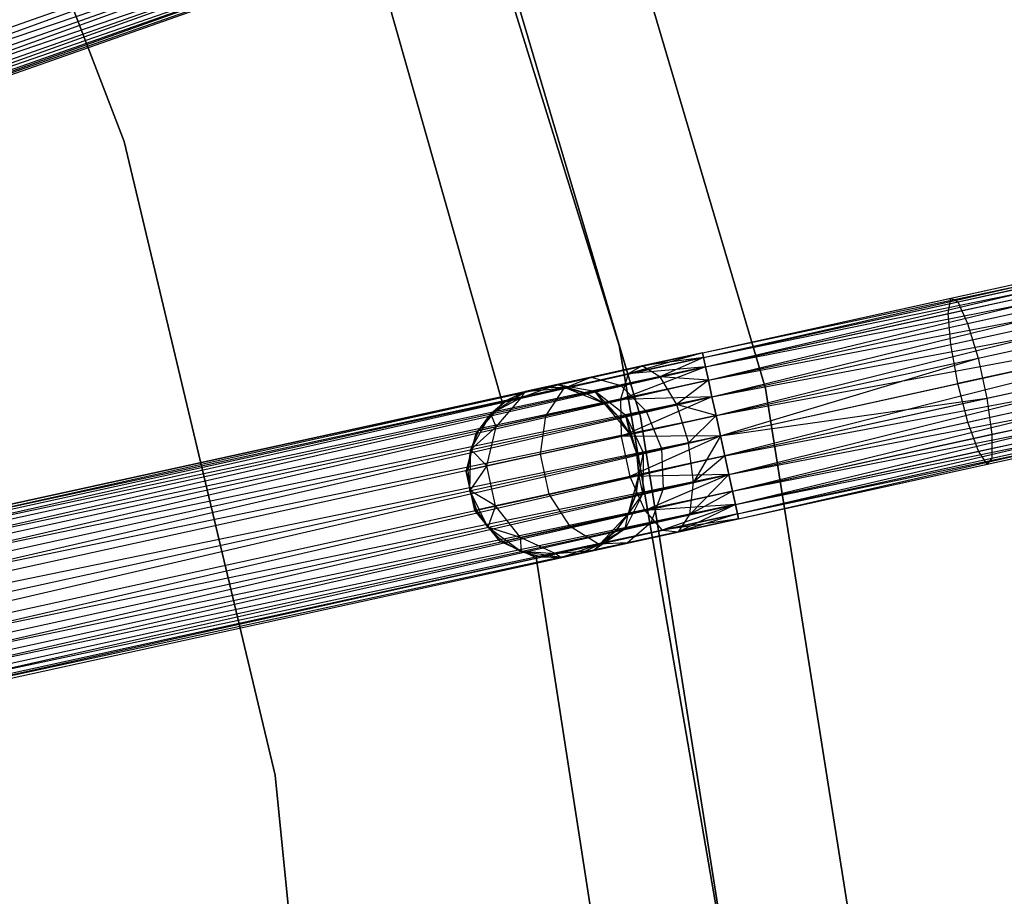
# Model space of a CAD drawing. Extents: x -91 to 92, y -91 to 92.
# Tile 257 of 319: x 53 to 65, y 8 to 19. Entities that reach past the tile are written whole.
import ezdxf

# ---------------------------------------------------------------- set-up
doc = ezdxf.new("R2010")
doc.units = 0
doc.header["$LTSCALE"] = 25.4
doc.layers.get('0').update_dxf_attribs({"linetype": 'CONTINUOUS'})

# ---------------------------------------------------------------- blocks, each defined once
blk = doc.blocks.new('NL2500012258_STL_2')
at = {"color": 0}
for p, q in [((146.902, 16.882, 20), (144.165, 23.987, 20)), ((144.165, 23.987, 22), (146.902, 16.882, 22)), ((144.165, 23.987, 22), (146.902, 16.882, 22)), ((146.902, 16.882, 20), (144.165, 23.987, 20)), ((152.689, 14.497, 19), (150.281, 22.235, 19)), ((150.281, 22.235, 20), (152.689, 14.497, 20)), ((152.689, 14.497, 19), (150.281, 22.235, 19)), ((150.281, 22.235, 20), (152.689, 14.497, 20)), ((154.398, 13.995, 26.5), (152.041, 21.96, 26.5)), ((152.041, 21.96, 17), (154.398, 13.995, 17)), ((154.398, 13.995, 26.5), (152.041, 21.96, 26.5)), ((152.041, 21.96, 17), (154.398, 13.995, 17)), ((150.634, 21.441, 26.5), (152.935, 13.664, 26.5)), ((152.935, 13.664, 17), (150.634, 21.441, 17)), ((152.935, 13.664, 17), (150.634, 21.441, 17)), ((150.634, 21.441, 26.5), (152.935, 13.664, 26.5)), ((133.752, 14.052, 176.615), (151.908, 20.449, 176.615)), ((133.752, 14.052, 176.615), (151.908, 20.449, 176.615)), ((133.818, 13.865, 176.751), (151.908, 20.449, 176.615)), ((133.818, 13.865, 176.751), (151.908, 20.449, 176.615)), ((133.752, 14.052, 178.385), (151.974, 20.262, 178.249)), ((133.752, 14.052, 178.385), (151.974, 20.262, 178.249)), ((133.818, 13.865, 178.249), (151.974, 20.262, 178.249)), ((133.818, 13.865, 178.249), (151.974, 20.262, 178.249)), ((151.974, 20.262, 178.249), (133.871, 13.714, 178.068)), ((151.974, 20.262, 178.249), (133.871, 13.714, 178.068)), ((152.027, 20.112, 176.932), (133.818, 13.865, 176.751)), ((152.027, 20.112, 176.932), (133.818, 13.865, 176.751)), ((133.871, 13.714, 176.932), (152.027, 20.112, 176.932)), ((133.871, 13.714, 176.932), (152.027, 20.112, 176.932)), ((133.909, 13.608, 177.145), (152.027, 20.112, 176.932)), ((133.909, 13.608, 177.145), (152.027, 20.112, 176.932)), ((133.871, 13.714, 178.068), (152.064, 20.006, 177.855)), ((133.871, 13.714, 178.068), (152.064, 20.006, 177.855)), ((133.909, 13.608, 177.855), (152.064, 20.006, 177.855)), ((133.909, 13.608, 177.855), (152.064, 20.006, 177.855)), ((152.084, 19.952, 177.379), (133.909, 13.608, 177.145)), ((152.084, 19.952, 177.379), (133.909, 13.608, 177.145)), ((152.064, 20.006, 177.855), (133.928, 13.554, 177.621)), ((152.064, 20.006, 177.855), (133.928, 13.554, 177.621)), ((133.928, 13.554, 177.379), (152.084, 19.952, 177.379)), ((133.928, 13.554, 177.621), (152.084, 19.952, 177.379)), ((133.928, 13.554, 177.621), (152.084, 19.952, 177.379)), ((133.928, 13.554, 177.379), (152.084, 19.952, 177.379)), ((149.791, 19.214, 22), (151.325, 13.823, 22)), ((151.325, 13.823, 20), (149.791, 19.214, 20)), ((151.325, 13.823, 20), (149.791, 19.214, 20)), ((149.791, 19.214, 22), (151.325, 13.823, 22)), ((148.667, 9.475, 20), (146.902, 16.882, 20)), ((146.902, 16.882, 22), (148.667, 9.475, 22)), ((146.902, 16.882, 22), (148.667, 9.475, 22)), ((146.902, 16.882, 22), (146.902, 16.882, 20)), ((148.667, 9.475, 20), (146.902, 16.882, 20)), ((146.902, 16.882, 22), (146.902, 16.882, 20)), ((153.66, 14.413, 27.379), (161.173, 16.058, 27.621)), ((153.66, 14.413, 27.379), (161.173, 16.058, 27.621)), ((153.66, 14.413, 27.621), (161.173, 16.058, 27.621)), ((153.66, 14.413, 27.621), (161.173, 16.058, 27.621)), ((153.66, 14.413, 27.379), (161.186, 16.002, 27.145)), ((153.66, 14.413, 27.379), (161.186, 16.002, 27.145)), ((153.672, 14.356, 27.855), (161.173, 16.058, 27.621)), ((153.672, 14.356, 27.855), (161.173, 16.058, 27.621)), ((153.672, 14.356, 27.145), (161.186, 16.002, 27.145)), ((153.672, 14.356, 27.145), (161.186, 16.002, 27.145)), ((153.696, 14.247, 26.932), (161.186, 16.002, 27.145)), ((153.696, 14.247, 26.932), (161.186, 16.002, 27.145)), ((153.672, 14.356, 27.855), (161.21, 15.893, 28.068)), ((153.672, 14.356, 27.855), (161.21, 15.893, 28.068)), ((153.696, 14.247, 28.068), (161.21, 15.893, 28.068)), ((153.696, 14.247, 28.068), (161.21, 15.893, 28.068)), ((153.73, 14.091, 28.249), (161.21, 15.893, 28.068)), ((153.73, 14.091, 28.249), (161.21, 15.893, 28.068)), ((153.696, 14.247, 26.932), (161.244, 15.736, 26.751)), ((153.696, 14.247, 26.932), (161.244, 15.736, 26.751)), ((153.73, 14.091, 26.751), (161.244, 15.736, 26.751)), ((153.73, 14.091, 26.751), (161.244, 15.736, 26.751)), ((153.772, 13.897, 26.615), (161.244, 15.736, 26.751)), ((153.772, 13.897, 26.615), (161.244, 15.736, 26.751)), ((156.563, 15.049, 177.156), (159.402, 15.67, 176.49)), ((156.563, 15.049, 177.156), (159.402, 15.67, 176.49)), ((153.73, 14.091, 28.249), (161.286, 15.543, 28.385)), ((153.73, 14.091, 28.249), (161.286, 15.543, 28.385)), ((153.772, 13.897, 28.385), (161.286, 15.543, 28.385)), ((153.772, 13.897, 28.385), (161.286, 15.543, 28.385)), ((153.821, 13.677, 28.471), (161.286, 15.543, 28.385)), ((153.821, 13.677, 28.471), (161.286, 15.543, 28.385)), ((156.645, 15.008, 177.626), (159.552, 15.644, 176.944)), ((156.645, 15.008, 177.626), (159.552, 15.644, 176.944)), ((156.534, 14.869, 176.713), (159.309, 15.476, 176.063)), ((156.534, 14.869, 176.713), (159.309, 15.476, 176.063)), ((153.772, 13.897, 26.615), (161.335, 15.322, 26.529)), ((153.772, 13.897, 26.615), (161.335, 15.322, 26.529)), ((153.821, 13.677, 26.529), (161.335, 15.322, 26.529)), ((153.821, 13.677, 26.529), (161.335, 15.322, 26.529)), ((156.761, 14.755, 178.015), (159.723, 15.403, 177.321)), ((156.761, 14.755, 178.015), (159.723, 15.403, 177.321)), ((153.821, 13.677, 28.471), (161.386, 15.089, 28.5)), ((153.821, 13.677, 28.471), (161.386, 15.089, 28.5)), ((153.872, 13.443, 26.5), (161.386, 15.089, 26.5)), ((153.872, 13.443, 26.5), (161.386, 15.089, 26.5)), ((153.872, 13.443, 28.5), (161.386, 15.089, 28.5)), ((153.872, 13.443, 28.5), (161.386, 15.089, 28.5)), ((161.386, 15.089, 28.5), (153.923, 13.209, 28.471)), ((161.386, 15.089, 28.5), (153.923, 13.209, 28.471)), ((156.565, 14.509, 176.4), (159.294, 15.106, 175.76)), ((156.565, 14.509, 176.4), (159.294, 15.106, 175.76)), ((153.66, 14.413, 177.379), (156.563, 15.049, 177.156)), ((153.66, 14.413, 177.379), (156.563, 15.049, 177.156)), ((153.672, 14.356, 177.855), (156.645, 15.008, 177.626)), ((153.672, 14.356, 177.855), (156.645, 15.008, 177.626)), ((156.534, 14.869, 176.713), (156.563, 15.049, 177.156)), ((156.534, 14.869, 176.713), (156.563, 15.049, 177.156)), ((156.563, 15.049, 177.156), (156.645, 15.008, 177.626)), ((156.563, 15.049, 177.156), (156.645, 15.008, 177.626)), ((156.645, 15.008, 177.626), (156.761, 14.755, 178.015)), ((156.645, 15.008, 177.626), (156.761, 14.755, 178.015)), ((156.884, 14.348, 178.235), (159.878, 15.003, 177.533)), ((156.884, 14.348, 178.235), (159.878, 15.003, 177.533)), ((153.696, 14.247, 176.932), (156.534, 14.869, 176.713)), ((153.696, 14.247, 176.932), (156.534, 14.869, 176.713)), ((153.923, 13.209, 26.529), (161.437, 14.855, 26.529)), ((153.923, 13.209, 26.529), (161.437, 14.855, 26.529)), ((153.971, 12.989, 26.615), (161.437, 14.855, 26.529)), ((153.971, 12.989, 26.615), (161.437, 14.855, 26.529)), ((156.565, 14.509, 176.4), (156.534, 14.869, 176.713)), ((156.565, 14.509, 176.4), (156.534, 14.869, 176.713)), ((153.73, 14.091, 178.249), (156.761, 14.755, 178.015)), ((153.73, 14.091, 178.249), (156.761, 14.755, 178.015)), ((156.761, 14.755, 178.015), (156.884, 14.348, 178.235)), ((156.761, 14.755, 178.015), (156.884, 14.348, 178.235)), ((153.923, 13.209, 28.471), (161.485, 14.635, 28.385)), ((153.923, 13.209, 28.471), (161.485, 14.635, 28.385)), ((153.971, 12.989, 28.385), (161.485, 14.635, 28.385)), ((153.971, 12.989, 28.385), (161.485, 14.635, 28.385)), ((154.014, 12.795, 28.249), (161.485, 14.635, 28.385)), ((154.014, 12.795, 28.249), (161.485, 14.635, 28.385)), ((159.36, 14.645, 175.65), (156.647, 14.051, 176.286)), ((159.36, 14.645, 175.65), (156.647, 14.051, 176.286)), ((153.772, 13.897, 176.615), (156.565, 14.509, 176.4)), ((153.772, 13.897, 176.615), (156.565, 14.509, 176.4)), ((156.647, 14.051, 176.286), (156.565, 14.509, 176.4)), ((156.647, 14.051, 176.286), (156.565, 14.509, 176.4)), ((156.986, 13.88, 178.235), (159.981, 14.536, 177.533)), ((156.986, 13.88, 178.235), (159.981, 14.536, 177.533)), ((153.66, 14.413, 177.379), (134.855, 10.295, 177.621)), ((134.855, 10.295, 177.379), (153.66, 14.413, 177.379)), ((153.66, 14.413, 177.379), (134.855, 10.295, 177.621)), ((134.855, 10.295, 177.379), (153.66, 14.413, 177.379)), ((134.868, 10.238, 177.145), (153.66, 14.413, 177.379)), ((134.868, 10.238, 177.145), (153.66, 14.413, 177.379)), ((154.067, 6.512, 19), (152.689, 14.497, 19)), ((152.689, 14.497, 19), (152.689, 14.497, 20)), ((152.689, 14.497, 20), (154.067, 6.512, 20)), ((152.689, 14.497, 19), (152.689, 14.497, 20)), ((154.067, 6.512, 19), (152.689, 14.497, 19)), ((152.689, 14.497, 20), (154.067, 6.512, 20)), ((153.66, 14.413, 27.621), (152.792, 14.164, 27.675)), ((153.66, 14.413, 27.621), (152.792, 14.164, 27.675)), ((153.66, 14.413, 27.379), (152.957, 14.259, 27.236)), ((153.66, 14.413, 27.621), (152.957, 14.259, 27.236)), ((153.66, 14.413, 27.621), (152.957, 14.259, 27.236)), ((153.66, 14.413, 27.379), (152.957, 14.259, 27.236)), ((153.672, 14.356, 177.855), (153.66, 14.413, 177.379)), ((153.66, 14.413, 177.379), (153.696, 14.247, 176.932)), ((153.66, 14.413, 177.379), (153.696, 14.247, 176.932)), ((153.672, 14.356, 177.855), (153.66, 14.413, 177.379)), ((153.672, 14.356, 27.145), (153.66, 14.413, 27.379)), ((153.66, 14.413, 27.621), (153.672, 14.356, 27.855)), ((153.66, 14.413, 27.621), (153.672, 14.356, 27.855)), ((153.672, 14.356, 27.145), (153.66, 14.413, 27.379)), ((153.971, 12.989, 26.615), (161.528, 14.441, 26.751)), ((153.971, 12.989, 26.615), (161.528, 14.441, 26.751)), ((154.014, 12.795, 26.751), (161.528, 14.441, 26.751)), ((154.014, 12.795, 26.751), (161.528, 14.441, 26.751)), ((154.048, 12.639, 26.932), (161.528, 14.441, 26.751)), ((154.048, 12.639, 26.932), (161.528, 14.441, 26.751)), ((134.855, 10.295, 177.621), (153.672, 14.356, 177.855)), ((134.855, 10.295, 177.621), (153.672, 14.356, 177.855)), ((134.868, 10.238, 177.855), (153.672, 14.356, 177.855)), ((134.868, 10.238, 177.855), (153.672, 14.356, 177.855)), ((153.672, 14.356, 177.855), (134.891, 10.129, 178.068)), ((153.672, 14.356, 177.855), (134.891, 10.129, 178.068)), ((153.672, 14.356, 27.855), (152.792, 14.164, 27.675)), ((153.672, 14.356, 27.855), (152.792, 14.164, 27.675)), ((153.672, 14.356, 27.145), (152.957, 14.259, 27.236)), ((153.672, 14.356, 27.145), (152.957, 14.259, 27.236)), ((153.672, 14.356, 27.145), (153.161, 14.13, 26.823)), ((153.672, 14.356, 27.145), (153.161, 14.13, 26.823)), ((153.73, 14.091, 178.249), (153.672, 14.356, 177.855)), ((153.73, 14.091, 178.249), (153.672, 14.356, 177.855)), ((153.696, 14.247, 26.932), (153.672, 14.356, 27.145)), ((153.672, 14.356, 27.855), (153.696, 14.247, 28.068)), ((153.672, 14.356, 27.855), (153.696, 14.247, 28.068)), ((153.696, 14.247, 26.932), (153.672, 14.356, 27.145)), ((153.821, 13.677, 178.471), (156.884, 14.348, 178.235)), ((153.821, 13.677, 178.471), (156.884, 14.348, 178.235)), ((153.872, 13.443, 178.5), (156.884, 14.348, 178.235)), ((153.872, 13.443, 178.5), (156.884, 14.348, 178.235)), ((154.014, 12.795, 28.249), (161.562, 14.285, 28.068)), ((154.014, 12.795, 28.249), (161.562, 14.285, 28.068)), ((154.048, 12.639, 28.068), (161.562, 14.285, 28.068)), ((154.048, 12.639, 28.068), (161.562, 14.285, 28.068)), ((154.072, 12.53, 27.855), (161.562, 14.285, 28.068)), ((154.072, 12.53, 27.855), (161.562, 14.285, 28.068)), ((156.884, 14.348, 178.235), (156.986, 13.88, 178.235)), ((156.884, 14.348, 178.235), (156.986, 13.88, 178.235)), ((153.696, 14.247, 176.932), (134.868, 10.238, 177.145)), ((153.696, 14.247, 176.932), (134.868, 10.238, 177.145)), ((134.891, 10.129, 176.932), (153.696, 14.247, 176.932)), ((134.891, 10.129, 176.932), (153.696, 14.247, 176.932)), ((134.926, 9.973, 176.751), (153.696, 14.247, 176.932)), ((134.926, 9.973, 176.751), (153.696, 14.247, 176.932)), ((152.792, 14.164, 27.675), (152.045, 14, 27.165)), ((152.792, 14.164, 27.675), (152.045, 14, 27.165)), ((152.957, 14.259, 27.236), (152.361, 14.128, 26.829)), ((152.957, 14.259, 27.236), (152.361, 14.128, 26.829)), ((153.696, 14.247, 28.068), (152.703, 13.866, 28.039)), ((153.696, 14.247, 28.068), (152.703, 13.866, 28.039)), ((152.792, 14.164, 27.675), (152.703, 13.866, 28.039)), ((152.792, 14.164, 27.675), (152.703, 13.866, 28.039)), ((152.957, 14.259, 27.236), (152.792, 14.164, 27.675)), ((152.957, 14.259, 27.236), (152.792, 14.164, 27.675)), ((153.696, 14.247, 28.068), (152.792, 14.164, 27.675)), ((153.696, 14.247, 28.068), (152.792, 14.164, 27.675)), ((153.161, 14.13, 26.823), (152.957, 14.259, 27.236)), ((153.161, 14.13, 26.823), (152.957, 14.259, 27.236)), ((153.696, 14.247, 26.932), (153.161, 14.13, 26.823)), ((153.696, 14.247, 26.932), (153.161, 14.13, 26.823)), ((153.696, 14.247, 176.932), (153.772, 13.897, 176.615)), ((153.696, 14.247, 176.932), (153.772, 13.897, 176.615)), ((153.73, 14.091, 26.751), (153.696, 14.247, 26.932)), ((153.696, 14.247, 28.068), (153.73, 14.091, 28.249)), ((153.696, 14.247, 28.068), (153.73, 14.091, 28.249)), ((153.73, 14.091, 26.751), (153.696, 14.247, 26.932)), ((154.048, 12.639, 26.932), (161.586, 14.175, 27.145)), ((154.048, 12.639, 26.932), (161.586, 14.175, 27.145)), ((154.072, 12.53, 27.145), (161.586, 14.175, 27.145)), ((154.072, 12.53, 27.145), (161.586, 14.175, 27.145)), ((154.084, 12.473, 27.379), (161.586, 14.175, 27.145)), ((154.084, 12.473, 27.379), (161.586, 14.175, 27.145)), ((156.763, 13.601, 176.4), (159.493, 14.198, 175.76)), ((156.763, 13.601, 176.4), (159.493, 14.198, 175.76)), ((134.891, 10.129, 178.068), (153.73, 14.091, 178.249)), ((134.891, 10.129, 178.068), (153.73, 14.091, 178.249)), ((134.926, 9.973, 178.249), (153.73, 14.091, 178.249)), ((134.926, 9.973, 178.249), (153.73, 14.091, 178.249)), ((153.73, 14.091, 178.249), (134.968, 9.779, 178.385)), ((153.73, 14.091, 178.249), (134.968, 9.779, 178.385)), ((151.547, 13.891, 26.401), (151.963, 14.041, 26.219)), ((151.547, 13.891, 26.401), (151.963, 14.041, 26.219)), ((151.963, 14.041, 26.219), (151.588, 13.959, 25.5)), ((151.963, 14.041, 26.219), (151.588, 13.959, 25.5)), ((151.963, 14.041, 26.219), (151.824, 14.011, 25.5)), ((151.963, 14.041, 26.219), (151.824, 14.011, 25.5)), ((152.361, 14.128, 26.829), (151.963, 14.041, 26.219)), ((152.361, 14.128, 26.829), (151.963, 14.041, 26.219)), ((152.297, 13.941, 25.5), (151.963, 14.041, 26.219)), ((151.963, 14.041, 26.219), (152.404, 13.964, 26.048)), ((152.297, 13.941, 25.5), (151.963, 14.041, 26.219)), ((152.065, 14.004, 25.5), (151.963, 14.041, 26.219)), ((152.065, 14.004, 25.5), (151.963, 14.041, 26.219)), ((151.963, 14.041, 26.219), (152.404, 13.964, 26.048)), ((152.045, 14, 27.165), (152.361, 14.128, 26.829)), ((152.045, 14, 27.165), (152.361, 14.128, 26.829)), ((152.361, 14.128, 26.829), (152.707, 14.03, 26.513)), ((152.361, 14.128, 26.829), (152.707, 14.03, 26.513)), ((153.73, 14.091, 28.249), (152.703, 13.866, 28.039)), ((153.73, 14.091, 28.249), (152.703, 13.866, 28.039)), ((153.161, 14.13, 26.823), (152.707, 14.03, 26.513)), ((153.161, 14.13, 26.823), (152.707, 14.03, 26.513)), ((153.161, 14.13, 26.823), (153.356, 13.806, 26.53)), ((153.73, 14.091, 26.751), (153.161, 14.13, 26.823)), ((153.73, 14.091, 26.751), (153.161, 14.13, 26.823)), ((153.161, 14.13, 26.823), (153.356, 13.806, 26.53)), ((153.73, 14.091, 26.751), (153.356, 13.806, 26.53)), ((153.73, 14.091, 26.751), (153.356, 13.806, 26.53)), ((153.821, 13.677, 178.471), (153.73, 14.091, 178.249)), ((153.821, 13.677, 178.471), (153.73, 14.091, 178.249)), ((153.772, 13.897, 26.615), (153.73, 14.091, 26.751)), ((153.73, 14.091, 28.249), (153.772, 13.897, 28.385)), ((153.73, 14.091, 28.249), (153.772, 13.897, 28.385)), ((153.772, 13.897, 26.615), (153.73, 14.091, 26.751)), ((153.872, 13.443, 176.5), (156.647, 14.051, 176.286)), ((153.872, 13.443, 176.5), (156.647, 14.051, 176.286)), ((154.072, 12.53, 27.855), (161.598, 14.119, 27.621)), ((154.072, 12.53, 27.855), (161.598, 14.119, 27.621)), ((154.084, 12.473, 27.621), (161.598, 14.119, 27.621)), ((154.084, 12.473, 27.621), (161.598, 14.119, 27.621)), ((154.084, 12.473, 27.379), (161.598, 14.119, 27.621)), ((154.084, 12.473, 27.379), (161.598, 14.119, 27.621)), ((156.763, 13.601, 176.4), (156.647, 14.051, 176.286)), ((156.763, 13.601, 176.4), (156.647, 14.051, 176.286)), ((157.045, 13.459, 178.015), (160.007, 14.108, 177.321)), ((157.045, 13.459, 178.015), (160.007, 14.108, 177.321)), ((151.187, 13.698, 20), (151.588, 13.959, 20)), ((151.187, 13.698, 20), (151.588, 13.959, 20)), ((151.588, 13.959, 25.5), (151.372, 13.853, 25.5)), ((151.372, 13.853, 25.5), (151.588, 13.959, 20)), ((151.372, 13.853, 25.5), (151.588, 13.959, 20)), ((151.588, 13.959, 25.5), (151.372, 13.853, 25.5)), ((152.045, 14, 27.165), (151.547, 13.891, 26.401)), ((152.045, 14, 27.165), (151.547, 13.891, 26.401)), ((151.547, 13.891, 26.401), (151.588, 13.959, 25.5)), ((151.547, 13.891, 26.401), (151.588, 13.959, 25.5)), ((151.588, 13.959, 20), (151.824, 14.011, 25.5)), ((151.588, 13.959, 20), (151.824, 14.011, 25.5)), ((151.588, 13.959, 20), (152.065, 14.004, 20)), ((151.588, 13.959, 20), (152.065, 14.004, 20)), ((151.588, 13.959, 25.5), (151.588, 13.959, 20)), ((151.588, 13.959, 25.5), (151.588, 13.959, 20)), ((152.065, 14.004, 25.5), (151.824, 14.011, 25.5)), ((151.824, 14.011, 25.5), (152.065, 14.004, 20)), ((151.824, 14.011, 25.5), (152.065, 14.004, 20)), ((152.065, 14.004, 25.5), (151.824, 14.011, 25.5)), ((151.832, 13.675, 27.443), (152.045, 14, 27.165)), ((151.832, 13.675, 27.443), (152.045, 14, 27.165)), ((152.065, 14.004, 20), (152.508, 13.823, 20)), ((152.297, 13.941, 25.5), (152.065, 14.004, 25.5)), ((152.065, 14.004, 20), (152.297, 13.941, 25.5)), ((152.065, 14.004, 20), (152.508, 13.823, 20)), ((152.065, 14.004, 25.5), (152.065, 14.004, 20)), ((152.065, 14.004, 25.5), (152.065, 14.004, 20)), ((152.297, 13.941, 25.5), (152.065, 14.004, 25.5)), ((152.065, 14.004, 20), (152.297, 13.941, 25.5)), ((152.404, 13.964, 26.048), (152.297, 13.941, 25.5)), ((152.404, 13.964, 26.048), (152.297, 13.941, 25.5)), ((152.508, 13.823, 25.5), (152.297, 13.941, 25.5)), ((152.297, 13.941, 25.5), (152.508, 13.823, 20)), ((152.297, 13.941, 25.5), (152.508, 13.823, 20)), ((152.508, 13.823, 25.5), (152.297, 13.941, 25.5)), ((152.707, 14.03, 26.513), (152.404, 13.964, 26.048)), ((152.707, 14.03, 26.513), (152.404, 13.964, 26.048)), ((152.767, 13.677, 25.927), (152.404, 13.964, 26.048)), ((152.684, 13.659, 25.5), (152.404, 13.964, 26.048)), ((152.767, 13.677, 25.927), (152.404, 13.964, 26.048)), ((152.684, 13.659, 25.5), (152.404, 13.964, 26.048)), ((152.508, 13.823, 25.5), (152.404, 13.964, 26.048)), ((152.508, 13.823, 25.5), (152.404, 13.964, 26.048)), ((152.707, 14.03, 26.513), (153.003, 13.728, 26.288)), ((152.707, 14.03, 26.513), (153.003, 13.728, 26.288)), ((155.696, 5.791, 26.5), (154.398, 13.995, 26.5)), ((154.398, 13.995, 17), (155.696, 5.791, 17)), ((154.398, 13.995, 26.5), (154.398, 13.995, 17)), ((155.696, 5.791, 26.5), (154.398, 13.995, 26.5)), ((154.398, 13.995, 17), (155.696, 5.791, 17)), ((154.398, 13.995, 26.5), (154.398, 13.995, 17)), ((153.772, 13.897, 176.615), (134.926, 9.973, 176.751)), ((153.772, 13.897, 176.615), (134.926, 9.973, 176.751)), ((134.968, 9.779, 176.615), (153.772, 13.897, 176.615)), ((134.968, 9.779, 176.615), (153.772, 13.897, 176.615)), ((135.016, 9.559, 176.529), (153.772, 13.897, 176.615)), ((135.016, 9.559, 176.529), (153.772, 13.897, 176.615)), ((151.325, 13.823, 22), (151.017, 13.474, 22)), ((151.017, 13.474, 20), (151.325, 13.823, 20)), ((151.017, 13.474, 20), (151.325, 13.823, 20)), ((151.325, 13.823, 22), (151.017, 13.474, 22)), ((151.547, 13.891, 26.401), (151.187, 13.698, 25.5)), ((151.547, 13.891, 26.401), (151.187, 13.698, 25.5)), ((151.372, 13.853, 25.5), (151.187, 13.698, 25.5)), ((151.187, 13.698, 20), (151.372, 13.853, 25.5)), ((151.372, 13.853, 25.5), (151.187, 13.698, 25.5)), ((151.187, 13.698, 20), (151.372, 13.853, 25.5)), ((151.25, 13.548, 26.552), (151.547, 13.891, 26.401)), ((151.25, 13.548, 26.552), (151.547, 13.891, 26.401)), ((151.325, 13.823, 22), (151.325, 13.823, 20)), ((151.325, 13.823, 22), (151.325, 13.823, 20)), ((151.547, 13.891, 26.401), (151.372, 13.853, 25.5)), ((151.547, 13.891, 26.401), (151.372, 13.853, 25.5)), ((152.703, 13.866, 28.039), (151.832, 13.675, 27.443)), ((152.703, 13.866, 28.039), (151.832, 13.675, 27.443)), ((152.508, 13.823, 20), (152.815, 13.457, 20)), ((152.684, 13.659, 25.5), (152.508, 13.823, 25.5)), ((152.508, 13.823, 20), (152.684, 13.659, 25.5)), ((152.508, 13.823, 20), (152.815, 13.457, 20)), ((152.508, 13.823, 25.5), (152.508, 13.823, 20)), ((152.508, 13.823, 25.5), (152.508, 13.823, 20)), ((152.684, 13.659, 25.5), (152.508, 13.823, 25.5)), ((152.508, 13.823, 20), (152.684, 13.659, 25.5)), ((153.772, 13.897, 28.385), (152.703, 13.866, 28.039)), ((153.772, 13.897, 28.385), (152.703, 13.866, 28.039)), ((152.703, 13.866, 28.039), (152.71, 13.434, 28.245)), ((152.703, 13.866, 28.039), (152.71, 13.434, 28.245)), ((153.772, 13.897, 28.385), (152.71, 13.434, 28.245)), ((153.772, 13.897, 28.385), (152.71, 13.434, 28.245)), ((153.772, 13.897, 26.615), (153.356, 13.806, 26.53)), ((153.772, 13.897, 26.615), (153.356, 13.806, 26.53)), ((153.772, 13.897, 176.615), (153.872, 13.443, 176.5)), ((153.772, 13.897, 176.615), (153.872, 13.443, 176.5)), ((153.821, 13.677, 26.529), (153.772, 13.897, 26.615)), ((153.772, 13.897, 28.385), (153.821, 13.677, 28.471)), ((153.772, 13.897, 28.385), (153.821, 13.677, 28.471)), ((153.821, 13.677, 26.529), (153.772, 13.897, 26.615)), ((153.872, 13.443, 178.5), (156.986, 13.88, 178.235)), ((153.872, 13.443, 178.5), (156.986, 13.88, 178.235)), ((153.923, 13.209, 178.471), (156.986, 13.88, 178.235)), ((153.923, 13.209, 178.471), (156.986, 13.88, 178.235)), ((156.886, 13.261, 176.713), (159.661, 13.868, 176.063)), ((156.886, 13.261, 176.713), (159.661, 13.868, 176.063)), ((156.986, 13.88, 178.235), (157.045, 13.459, 178.015)), ((156.986, 13.88, 178.235), (157.045, 13.459, 178.015)), ((157.045, 13.181, 177.626), (159.952, 13.817, 176.944)), ((157.045, 13.181, 177.626), (159.952, 13.817, 176.944)), ((150.954, 13.28, 20), (151.187, 13.698, 20)), ((150.954, 13.28, 20), (151.187, 13.698, 20)), ((151.187, 13.698, 25.5), (151.045, 13.503, 25.5)), ((151.045, 13.503, 25.5), (151.187, 13.698, 20)), ((151.045, 13.503, 25.5), (151.187, 13.698, 20)), ((151.187, 13.698, 25.5), (151.045, 13.503, 25.5)), ((151.25, 13.548, 26.552), (151.187, 13.698, 25.5)), ((151.25, 13.548, 26.552), (151.187, 13.698, 25.5)), ((151.187, 13.698, 25.5), (151.187, 13.698, 20)), ((151.187, 13.698, 25.5), (151.187, 13.698, 20)), ((153.003, 13.728, 26.288), (152.767, 13.677, 25.927)), ((153.003, 13.728, 26.288), (152.767, 13.677, 25.927)), ((153.356, 13.806, 26.53), (153.003, 13.728, 26.288)), ((153.356, 13.806, 26.53), (153.003, 13.728, 26.288)), ((153.003, 13.728, 26.288), (153.181, 13.292, 26.207)), ((153.003, 13.728, 26.288), (153.181, 13.292, 26.207)), ((153.821, 13.677, 26.529), (153.356, 13.806, 26.53)), ((153.356, 13.806, 26.53), (153.498, 13.361, 26.424)), ((153.356, 13.806, 26.53), (153.498, 13.361, 26.424)), ((153.821, 13.677, 26.529), (153.356, 13.806, 26.53)), ((156.988, 13.109, 177.156), (159.827, 13.731, 176.49)), ((156.988, 13.109, 177.156), (159.827, 13.731, 176.49)), ((134.968, 9.779, 178.385), (153.821, 13.677, 178.471)), ((134.968, 9.779, 178.385), (153.821, 13.677, 178.471)), ((135.016, 9.559, 178.471), (153.821, 13.677, 178.471)), ((135.016, 9.559, 178.471), (153.821, 13.677, 178.471)), ((151.832, 13.675, 27.443), (151.25, 13.548, 26.552)), ((151.832, 13.675, 27.443), (151.25, 13.548, 26.552)), ((151.769, 13.227, 27.601), (151.832, 13.675, 27.443)), ((151.769, 13.227, 27.601), (151.832, 13.675, 27.443)), ((152.684, 13.659, 25.5), (152.767, 13.677, 25.927)), ((152.684, 13.659, 25.5), (152.767, 13.677, 25.927)), ((152.815, 13.457, 25.5), (152.684, 13.659, 25.5)), ((152.684, 13.659, 25.5), (152.815, 13.457, 20)), ((152.684, 13.659, 25.5), (152.815, 13.457, 20)), ((152.815, 13.457, 25.5), (152.684, 13.659, 25.5)), ((153.821, 13.677, 28.471), (152.71, 13.434, 28.245)), ((153.821, 13.677, 28.471), (152.71, 13.434, 28.245)), ((152.815, 13.457, 25.5), (152.767, 13.677, 25.927)), ((152.767, 13.677, 25.927), (152.895, 13.229, 25.5)), ((152.815, 13.457, 25.5), (152.767, 13.677, 25.927)), ((152.767, 13.677, 25.927), (152.895, 13.229, 25.5)), ((152.767, 13.677, 25.927), (152.969, 13.245, 25.883)), ((152.767, 13.677, 25.927), (152.969, 13.245, 25.883)), ((152.935, 13.664, 26.5), (154.202, 5.654, 26.5)), ((154.202, 5.654, 17), (152.935, 13.664, 17)), ((152.935, 13.664, 17), (152.935, 13.664, 26.5)), ((152.935, 13.664, 17), (152.935, 13.664, 26.5)), ((154.202, 5.654, 17), (152.935, 13.664, 17)), ((152.935, 13.664, 26.5), (154.202, 5.654, 26.5)), ((153.821, 13.677, 26.529), (153.498, 13.361, 26.424)), ((153.821, 13.677, 26.529), (153.498, 13.361, 26.424)), ((153.872, 13.443, 178.5), (153.821, 13.677, 178.471)), ((153.872, 13.443, 178.5), (153.821, 13.677, 178.471)), ((153.872, 13.443, 26.5), (153.821, 13.677, 26.529)), ((153.821, 13.677, 28.471), (153.872, 13.443, 28.5)), ((153.821, 13.677, 28.471), (153.872, 13.443, 28.5)), ((153.872, 13.443, 26.5), (153.821, 13.677, 26.529)), ((153.971, 12.989, 176.615), (156.763, 13.601, 176.4)), ((153.971, 12.989, 176.615), (156.763, 13.601, 176.4)), ((156.886, 13.261, 176.713), (156.763, 13.601, 176.4)), ((156.886, 13.261, 176.713), (156.763, 13.601, 176.4)), ((151.017, 13.474, 22), (150.9, 13.024, 22)), ((150.9, 13.024, 20), (151.017, 13.474, 20)), ((150.9, 13.024, 20), (151.017, 13.474, 20)), ((151.017, 13.474, 22), (150.9, 13.024, 22)), ((151.25, 13.548, 26.552), (150.954, 13.28, 25.5)), ((151.25, 13.548, 26.552), (150.954, 13.28, 25.5)), ((151.045, 13.503, 25.5), (150.954, 13.28, 25.5)), ((150.954, 13.28, 20), (151.045, 13.503, 25.5)), ((151.045, 13.503, 25.5), (150.954, 13.28, 25.5)), ((150.954, 13.28, 20), (151.045, 13.503, 25.5)), ((151.017, 13.474, 22), (151.017, 13.474, 20)), ((151.017, 13.474, 22), (151.017, 13.474, 20)), ((151.25, 13.548, 26.552), (151.045, 13.503, 25.5)), ((151.25, 13.548, 26.552), (151.045, 13.503, 25.5)), ((151.139, 13.09, 26.637), (151.25, 13.548, 26.552)), ((151.139, 13.09, 26.637), (151.25, 13.548, 26.552)), ((135.016, 9.559, 176.529), (153.872, 13.443, 176.5)), ((135.016, 9.559, 176.529), (153.872, 13.443, 176.5)), ((135.068, 9.325, 178.5), (153.872, 13.443, 178.5)), ((135.068, 9.325, 178.5), (153.872, 13.443, 178.5)), ((135.068, 9.325, 176.5), (153.872, 13.443, 176.5)), ((135.068, 9.325, 176.5), (153.872, 13.443, 176.5)), ((135.119, 9.091, 176.529), (153.872, 13.443, 176.5)), ((135.119, 9.091, 176.529), (153.872, 13.443, 176.5)), ((152.71, 13.434, 28.245), (151.769, 13.227, 27.601)), ((152.71, 13.434, 28.245), (151.769, 13.227, 27.601)), ((153.872, 13.443, 28.5), (152.71, 13.434, 28.245)), ((153.872, 13.443, 28.5), (152.71, 13.434, 28.245)), ((152.71, 13.434, 28.245), (152.812, 12.966, 28.245)), ((152.71, 13.434, 28.245), (152.812, 12.966, 28.245)), ((153.872, 13.443, 28.5), (152.812, 12.966, 28.245)), ((153.872, 13.443, 28.5), (152.812, 12.966, 28.245)), ((152.815, 13.457, 20), (152.895, 13.229, 20)), ((152.895, 13.229, 25.5), (152.815, 13.457, 25.5)), ((152.815, 13.457, 25.5), (152.815, 13.457, 20)), ((152.815, 13.457, 25.5), (152.815, 13.457, 20)), ((152.895, 13.229, 25.5), (152.815, 13.457, 25.5)), ((152.815, 13.457, 20), (152.895, 13.229, 20)), ((153.181, 13.292, 26.207), (153.498, 13.361, 26.424)), ((153.181, 13.292, 26.207), (153.498, 13.361, 26.424)), ((153.498, 13.361, 26.424), (153.872, 13.443, 26.5)), ((153.498, 13.361, 26.424), (153.872, 13.443, 26.5)), ((153.555, 12.898, 26.53), (153.498, 13.361, 26.424)), ((153.555, 12.898, 26.53), (153.498, 13.361, 26.424)), ((153.872, 13.443, 26.5), (153.555, 12.898, 26.53)), ((153.872, 13.443, 26.5), (153.555, 12.898, 26.53)), ((153.872, 13.443, 176.5), (153.971, 12.989, 176.615)), ((153.923, 13.209, 178.471), (153.872, 13.443, 178.5)), ((153.923, 13.209, 178.471), (153.872, 13.443, 178.5)), ((153.872, 13.443, 176.5), (153.971, 12.989, 176.615)), ((153.923, 13.209, 26.529), (153.872, 13.443, 26.5)), ((153.872, 13.443, 28.5), (153.923, 13.209, 28.471)), ((153.923, 13.209, 26.529), (153.872, 13.443, 26.5)), ((153.872, 13.443, 28.5), (153.923, 13.209, 28.471)), ((154.014, 12.795, 178.249), (157.045, 13.459, 178.015)), ((154.014, 12.795, 178.249), (157.045, 13.459, 178.015)), ((157.045, 13.459, 178.015), (157.045, 13.181, 177.626)), ((157.045, 13.459, 178.015), (157.045, 13.181, 177.626)), ((150.954, 13.28, 25.5), (150.919, 13.041, 25.5)), ((150.919, 13.041, 25.5), (150.954, 13.28, 20)), ((150.919, 13.041, 25.5), (150.954, 13.28, 20)), ((150.954, 13.28, 25.5), (150.919, 13.041, 25.5)), ((150.941, 12.801, 20), (150.954, 13.28, 20)), ((150.941, 12.801, 20), (150.954, 13.28, 20)), ((151.139, 13.09, 26.637), (150.954, 13.28, 25.5)), ((151.139, 13.09, 26.637), (150.954, 13.28, 25.5)), ((150.954, 13.28, 25.5), (150.954, 13.28, 20)), ((150.954, 13.28, 25.5), (150.954, 13.28, 20)), ((152.895, 13.229, 25.5), (152.969, 13.245, 25.883)), ((152.895, 13.229, 25.5), (152.969, 13.245, 25.883)), ((152.969, 13.245, 25.883), (152.918, 12.989, 25.5)), ((152.969, 13.245, 25.883), (152.918, 12.989, 25.5)), ((152.969, 13.245, 25.883), (152.965, 12.769, 25.927)), ((152.969, 13.245, 25.883), (152.965, 12.769, 25.927)), ((152.969, 13.245, 25.883), (153.181, 13.292, 26.207)), ((152.969, 13.245, 25.883), (153.181, 13.292, 26.207)), ((153.181, 13.292, 26.207), (153.201, 12.82, 26.288)), ((153.181, 13.292, 26.207), (153.201, 12.82, 26.288)), ((154.048, 12.639, 176.932), (156.886, 13.261, 176.713)), ((154.048, 12.639, 176.932), (156.886, 13.261, 176.713)), ((156.988, 13.109, 177.156), (156.886, 13.261, 176.713)), ((156.988, 13.109, 177.156), (156.886, 13.261, 176.713)), ((135.119, 9.091, 178.471), (153.923, 13.209, 178.471)), ((135.119, 9.091, 178.471), (153.923, 13.209, 178.471)), ((153.923, 13.209, 178.471), (135.167, 8.871, 178.385)), ((153.923, 13.209, 178.471), (135.167, 8.871, 178.385)), ((151.769, 13.227, 27.601), (151.139, 13.09, 26.637)), ((151.769, 13.227, 27.601), (151.139, 13.09, 26.637)), ((151.871, 12.76, 27.601), (151.769, 13.227, 27.601)), ((151.871, 12.76, 27.601), (151.769, 13.227, 27.601)), ((153.923, 13.209, 28.471), (152.812, 12.966, 28.245)), ((153.923, 13.209, 28.471), (152.812, 12.966, 28.245)), ((152.895, 13.229, 20), (152.918, 12.989, 20)), ((152.918, 12.989, 25.5), (152.895, 13.229, 25.5)), ((152.895, 13.229, 25.5), (152.895, 13.229, 20)), ((152.895, 13.229, 25.5), (152.895, 13.229, 20)), ((152.918, 12.989, 25.5), (152.895, 13.229, 25.5)), ((152.895, 13.229, 20), (152.918, 12.989, 20)), ((153.923, 13.209, 26.529), (153.555, 12.898, 26.53)), ((153.923, 13.209, 26.529), (153.555, 12.898, 26.53)), ((154.014, 12.795, 178.249), (153.923, 13.209, 178.471)), ((154.014, 12.795, 178.249), (153.923, 13.209, 178.471)), ((153.923, 13.209, 28.471), (153.971, 12.989, 28.385)), ((153.971, 12.989, 26.615), (153.923, 13.209, 26.529)), ((153.971, 12.989, 26.615), (153.923, 13.209, 26.529)), ((153.923, 13.209, 28.471), (153.971, 12.989, 28.385)), ((154.072, 12.53, 177.855), (157.045, 13.181, 177.626)), ((154.072, 12.53, 177.855), (157.045, 13.181, 177.626)), ((157.045, 13.181, 177.626), (156.988, 13.109, 177.156)), ((157.045, 13.181, 177.626), (156.988, 13.109, 177.156)), ((150.9, 13.024, 22), (150.9, 13.024, 20)), ((150.9, 13.024, 22), (150.9, 13.024, 20)), ((150.9, 13.024, 22), (151, 12.57, 22)), ((151, 12.57, 20), (150.9, 13.024, 20)), ((151, 12.57, 20), (150.9, 13.024, 20)), ((150.9, 13.024, 22), (151, 12.57, 22)), ((151.139, 13.09, 26.637), (150.919, 13.041, 25.5)), ((151.139, 13.09, 26.637), (150.919, 13.041, 25.5)), ((150.919, 13.041, 25.5), (150.941, 12.801, 25.5)), ((150.919, 13.041, 25.5), (150.941, 12.801, 25.5)), ((150.919, 13.041, 25.5), (150.941, 12.801, 20)), ((150.919, 13.041, 25.5), (150.941, 12.801, 20)), ((151.139, 13.09, 26.637), (150.941, 12.801, 25.5)), ((151.139, 13.09, 26.637), (150.941, 12.801, 25.5)), ((151.242, 12.622, 26.637), (151.139, 13.09, 26.637)), ((151.242, 12.622, 26.637), (151.139, 13.09, 26.637)), ((154.084, 12.473, 177.379), (156.988, 13.109, 177.156)), ((154.084, 12.473, 177.379), (156.988, 13.109, 177.156)), ((153.971, 12.989, 176.615), (135.119, 9.091, 176.529)), ((153.971, 12.989, 176.615), (135.119, 9.091, 176.529)), ((135.167, 8.871, 176.615), (153.971, 12.989, 176.615)), ((135.167, 8.871, 176.615), (153.971, 12.989, 176.615)), ((135.209, 8.677, 176.751), (153.971, 12.989, 176.615)), ((135.209, 8.677, 176.751), (153.971, 12.989, 176.615)), ((152.812, 12.966, 28.245), (151.871, 12.76, 27.601)), ((152.812, 12.966, 28.245), (151.871, 12.76, 27.601)), ((152.918, 12.989, 20), (152.791, 12.528, 20)), ((152.918, 12.989, 20), (152.791, 12.528, 20)), ((153.971, 12.989, 28.385), (152.812, 12.966, 28.245)), ((153.971, 12.989, 28.385), (152.812, 12.966, 28.245)), ((152.812, 12.966, 28.245), (152.986, 12.57, 28.039)), ((152.812, 12.966, 28.245), (152.986, 12.57, 28.039)), ((152.883, 12.751, 25.5), (152.918, 12.989, 25.5)), ((152.918, 12.989, 20), (152.883, 12.751, 25.5)), ((152.883, 12.751, 25.5), (152.918, 12.989, 25.5)), ((152.918, 12.989, 20), (152.883, 12.751, 25.5)), ((152.965, 12.769, 25.927), (152.918, 12.989, 25.5)), ((152.965, 12.769, 25.927), (152.918, 12.989, 25.5)), ((152.918, 12.989, 25.5), (152.918, 12.989, 20)), ((152.918, 12.989, 25.5), (152.918, 12.989, 20)), ((153.971, 12.989, 28.385), (152.986, 12.57, 28.039)), ((153.971, 12.989, 28.385), (152.986, 12.57, 28.039)), ((153.555, 12.898, 26.53), (153.201, 12.82, 26.288)), ((153.555, 12.898, 26.53), (153.201, 12.82, 26.288)), ((153.971, 12.989, 26.615), (153.513, 12.522, 26.823)), ((153.971, 12.989, 26.615), (153.513, 12.522, 26.823)), ((153.513, 12.522, 26.823), (153.555, 12.898, 26.53)), ((153.513, 12.522, 26.823), (153.555, 12.898, 26.53)), ((153.971, 12.989, 26.615), (153.555, 12.898, 26.53)), ((153.971, 12.989, 26.615), (153.555, 12.898, 26.53)), ((153.971, 12.989, 176.615), (154.048, 12.639, 176.932)), ((153.971, 12.989, 176.615), (154.048, 12.639, 176.932)), ((153.971, 12.989, 28.385), (154.014, 12.795, 28.249)), ((154.014, 12.795, 26.751), (153.971, 12.989, 26.615)), ((154.014, 12.795, 26.751), (153.971, 12.989, 26.615)), ((153.971, 12.989, 28.385), (154.014, 12.795, 28.249)), ((135.167, 8.871, 178.385), (154.014, 12.795, 178.249)), ((135.167, 8.871, 178.385), (154.014, 12.795, 178.249)), ((135.209, 8.677, 178.249), (154.014, 12.795, 178.249)), ((135.209, 8.677, 178.249), (154.014, 12.795, 178.249)), ((154.014, 12.795, 178.249), (135.244, 8.521, 178.068)), ((154.014, 12.795, 178.249), (135.244, 8.521, 178.068)), ((151.153, 12.372, 20), (150.941, 12.801, 20)), ((151.242, 12.622, 26.637), (150.941, 12.801, 25.5)), ((150.941, 12.801, 25.5), (151.021, 12.574, 25.5)), ((151.242, 12.622, 26.637), (150.941, 12.801, 25.5)), ((151.021, 12.574, 25.5), (150.941, 12.801, 20)), ((151.153, 12.372, 20), (150.941, 12.801, 20)), ((150.941, 12.801, 25.5), (151.021, 12.574, 25.5)), ((150.941, 12.801, 25.5), (150.941, 12.801, 20)), ((151.021, 12.574, 25.5), (150.941, 12.801, 20)), ((150.941, 12.801, 25.5), (150.941, 12.801, 20)), ((153.201, 12.82, 26.288), (152.965, 12.769, 25.927)), ((153.201, 12.82, 26.288), (152.965, 12.769, 25.927)), ((154.014, 12.795, 28.249), (152.986, 12.57, 28.039)), ((154.014, 12.795, 28.249), (152.986, 12.57, 28.039)), ((153.201, 12.82, 26.288), (153.059, 12.423, 26.513)), ((153.201, 12.82, 26.288), (153.059, 12.423, 26.513)), ((154.014, 12.795, 26.751), (153.513, 12.522, 26.823)), ((154.014, 12.795, 26.751), (153.513, 12.522, 26.823)), ((154.072, 12.53, 177.855), (154.014, 12.795, 178.249)), ((154.072, 12.53, 177.855), (154.014, 12.795, 178.249)), ((154.014, 12.795, 28.249), (154.048, 12.639, 28.068)), ((154.048, 12.639, 26.932), (154.014, 12.795, 26.751)), ((154.048, 12.639, 26.932), (154.014, 12.795, 26.751)), ((154.014, 12.795, 28.249), (154.048, 12.639, 28.068)), ((151.871, 12.76, 27.601), (151.242, 12.622, 26.637)), ((151.871, 12.76, 27.601), (151.242, 12.622, 26.637)), ((152.115, 12.38, 27.443), (151.871, 12.76, 27.601)), ((152.115, 12.38, 27.443), (151.871, 12.76, 27.601)), ((152.965, 12.769, 25.927), (152.756, 12.356, 26.048)), ((152.965, 12.769, 25.927), (152.756, 12.356, 26.048)), ((152.965, 12.769, 25.927), (152.791, 12.528, 25.5)), ((152.965, 12.769, 25.927), (152.791, 12.528, 25.5)), ((152.791, 12.528, 25.5), (152.883, 12.751, 25.5)), ((152.883, 12.751, 25.5), (152.791, 12.528, 20)), ((152.883, 12.751, 25.5), (152.791, 12.528, 20)), ((152.791, 12.528, 25.5), (152.883, 12.751, 25.5)), ((152.965, 12.769, 25.927), (152.883, 12.751, 25.5)), ((152.965, 12.769, 25.927), (152.883, 12.751, 25.5)), ((154.048, 12.639, 176.932), (135.209, 8.677, 176.751)), ((154.048, 12.639, 176.932), (135.209, 8.677, 176.751)), ((135.244, 8.521, 176.932), (154.048, 12.639, 176.932)), ((135.244, 8.521, 176.932), (154.048, 12.639, 176.932)), ((135.268, 8.411, 177.145), (154.048, 12.639, 176.932)), ((135.268, 8.411, 177.145), (154.048, 12.639, 176.932)), ((151, 12.57, 22), (151, 12.57, 20)), ((151, 12.57, 22), (151, 12.57, 20)), ((151, 12.57, 22), (151.294, 12.21, 22)), ((151.294, 12.21, 20), (151, 12.57, 20)), ((151.294, 12.21, 20), (151, 12.57, 20)), ((151, 12.57, 22), (151.294, 12.21, 22)), ((151.242, 12.622, 26.637), (151.021, 12.574, 25.5)), ((151.242, 12.622, 26.637), (151.021, 12.574, 25.5)), ((151.021, 12.574, 25.5), (151.153, 12.372, 25.5)), ((151.153, 12.372, 20), (151.021, 12.574, 25.5)), ((151.021, 12.574, 25.5), (151.153, 12.372, 25.5)), ((151.153, 12.372, 20), (151.021, 12.574, 25.5)), ((151.242, 12.622, 26.637), (151.153, 12.372, 25.5)), ((151.242, 12.622, 26.637), (151.153, 12.372, 25.5)), ((151.533, 12.252, 26.552), (151.242, 12.622, 26.637)), ((151.533, 12.252, 26.552), (151.242, 12.622, 26.637)), ((152.986, 12.57, 28.039), (152.115, 12.38, 27.443)), ((152.986, 12.57, 28.039), (152.115, 12.38, 27.443)), ((154.048, 12.639, 28.068), (152.986, 12.57, 28.039)), ((154.048, 12.639, 28.068), (152.986, 12.57, 28.039)), ((152.986, 12.57, 28.039), (153.192, 12.337, 27.675)), ((152.986, 12.57, 28.039), (153.192, 12.337, 27.675)), ((154.048, 12.639, 28.068), (153.192, 12.337, 27.675)), ((154.048, 12.639, 28.068), (153.192, 12.337, 27.675)), ((154.048, 12.639, 26.932), (153.382, 12.319, 27.236)), ((154.048, 12.639, 26.932), (153.382, 12.319, 27.236)), ((154.048, 12.639, 26.932), (153.513, 12.522, 26.823)), ((154.048, 12.639, 26.932), (153.513, 12.522, 26.823)), ((154.048, 12.639, 176.932), (154.084, 12.473, 177.379)), ((154.048, 12.639, 176.932), (154.084, 12.473, 177.379)), ((154.048, 12.639, 28.068), (154.072, 12.53, 27.855)), ((154.072, 12.53, 27.145), (154.048, 12.639, 26.932)), ((154.072, 12.53, 27.145), (154.048, 12.639, 26.932)), ((154.048, 12.639, 28.068), (154.072, 12.53, 27.855)), ((135.244, 8.521, 178.068), (154.072, 12.53, 177.855)), ((135.244, 8.521, 178.068), (154.072, 12.53, 177.855)), ((135.268, 8.411, 177.855), (154.072, 12.53, 177.855)), ((135.268, 8.411, 177.855), (154.072, 12.53, 177.855)), ((154.084, 12.473, 177.379), (135.268, 8.411, 177.145)), ((154.084, 12.473, 177.379), (135.268, 8.411, 177.145)), ((154.072, 12.53, 177.855), (135.28, 8.355, 177.621)), ((154.072, 12.53, 177.855), (135.28, 8.355, 177.621)), ((135.28, 8.355, 177.379), (154.084, 12.473, 177.379)), ((135.28, 8.355, 177.621), (154.084, 12.473, 177.379)), ((135.28, 8.355, 177.621), (154.084, 12.473, 177.379)), ((135.28, 8.355, 177.379), (154.084, 12.473, 177.379)), ((152.791, 12.528, 20), (152.465, 12.178, 20)), ((152.791, 12.528, 20), (152.465, 12.178, 20)), ((152.649, 12.333, 25.5), (152.791, 12.528, 25.5)), ((152.791, 12.528, 20), (152.649, 12.333, 25.5)), ((152.649, 12.333, 25.5), (152.791, 12.528, 25.5)), ((152.791, 12.528, 20), (152.649, 12.333, 25.5)), ((152.756, 12.356, 26.048), (152.791, 12.528, 25.5)), ((152.756, 12.356, 26.048), (152.791, 12.528, 25.5)), ((152.791, 12.528, 25.5), (152.791, 12.528, 20)), ((152.791, 12.528, 25.5), (152.791, 12.528, 20)), ((153.513, 12.522, 26.823), (153.059, 12.423, 26.513)), ((153.513, 12.522, 26.823), (153.059, 12.423, 26.513)), ((154.072, 12.53, 27.855), (153.192, 12.337, 27.675)), ((154.072, 12.53, 27.855), (153.192, 12.337, 27.675)), ((154.084, 12.473, 27.621), (153.192, 12.337, 27.675)), ((154.084, 12.473, 27.621), (153.192, 12.337, 27.675)), ((154.072, 12.53, 27.145), (153.382, 12.319, 27.236)), ((154.072, 12.53, 27.145), (153.382, 12.319, 27.236)), ((153.382, 12.319, 27.236), (153.513, 12.522, 26.823)), ((153.382, 12.319, 27.236), (153.513, 12.522, 26.823)), ((154.084, 12.473, 27.621), (153.382, 12.319, 27.236)), ((154.084, 12.473, 27.379), (153.382, 12.319, 27.236)), ((154.084, 12.473, 27.379), (153.382, 12.319, 27.236)), ((154.084, 12.473, 27.621), (153.382, 12.319, 27.236)), ((154.084, 12.473, 177.379), (154.072, 12.53, 177.855)), ((154.084, 12.473, 177.379), (154.072, 12.53, 177.855)), ((154.072, 12.53, 27.855), (154.084, 12.473, 27.621)), ((154.084, 12.473, 27.379), (154.072, 12.53, 27.145)), ((154.084, 12.473, 27.379), (154.072, 12.53, 27.145)), ((154.072, 12.53, 27.855), (154.084, 12.473, 27.621)), ((151.539, 12.09, 20), (151.153, 12.372, 20)), ((151.533, 12.252, 26.552), (151.153, 12.372, 25.5)), ((151.153, 12.372, 25.5), (151.329, 12.207, 25.5)), ((151.533, 12.252, 26.552), (151.153, 12.372, 25.5)), ((151.329, 12.207, 25.5), (151.153, 12.372, 20)), ((151.539, 12.09, 20), (151.153, 12.372, 20)), ((151.329, 12.207, 25.5), (151.153, 12.372, 20)), ((151.153, 12.372, 25.5), (151.329, 12.207, 25.5)), ((151.153, 12.372, 25.5), (151.153, 12.372, 20)), ((151.153, 12.372, 25.5), (151.153, 12.372, 20)), ((152.115, 12.38, 27.443), (151.533, 12.252, 26.552)), ((152.115, 12.38, 27.443), (151.533, 12.252, 26.552)), ((152.445, 12.174, 27.165), (152.115, 12.38, 27.443)), ((152.445, 12.174, 27.165), (152.115, 12.38, 27.443)), ((152.756, 12.356, 26.048), (152.388, 12.102, 26.219)), ((152.756, 12.356, 26.048), (152.388, 12.102, 26.219)), ((153.192, 12.337, 27.675), (152.445, 12.174, 27.165)), ((153.192, 12.337, 27.675), (152.445, 12.174, 27.165)), ((152.756, 12.356, 26.048), (152.465, 12.178, 25.5)), ((152.756, 12.356, 26.048), (152.465, 12.178, 25.5)), ((152.465, 12.178, 25.5), (152.649, 12.333, 25.5)), ((152.649, 12.333, 25.5), (152.465, 12.178, 20)), ((152.649, 12.333, 25.5), (152.465, 12.178, 20)), ((152.465, 12.178, 25.5), (152.649, 12.333, 25.5)), ((152.756, 12.356, 26.048), (152.649, 12.333, 25.5)), ((152.756, 12.356, 26.048), (152.649, 12.333, 25.5)), ((153.059, 12.423, 26.513), (152.756, 12.356, 26.048)), ((153.059, 12.423, 26.513), (152.756, 12.356, 26.048)), ((153.059, 12.423, 26.513), (152.786, 12.189, 26.829)), ((153.059, 12.423, 26.513), (152.786, 12.189, 26.829)), ((153.382, 12.319, 27.236), (152.786, 12.189, 26.829)), ((153.382, 12.319, 27.236), (152.786, 12.189, 26.829)), ((153.192, 12.337, 27.675), (153.382, 12.319, 27.236)), ((153.192, 12.337, 27.675), (153.382, 12.319, 27.236)), ((151.294, 12.21, 22), (151.294, 12.21, 20)), ((151.294, 12.21, 22), (151.294, 12.21, 20)), ((151.294, 12.21, 22), (151.719, 12.021, 22)), ((151.719, 12.021, 20), (151.294, 12.21, 20)), ((151.719, 12.021, 20), (151.294, 12.21, 20)), ((151.294, 12.21, 22), (151.719, 12.021, 22)), ((151.533, 12.252, 26.552), (151.329, 12.207, 25.5)), ((151.533, 12.252, 26.552), (151.329, 12.207, 25.5)), ((151.329, 12.207, 25.5), (151.539, 12.09, 25.5)), ((151.539, 12.09, 20), (151.329, 12.207, 25.5)), ((151.329, 12.207, 25.5), (151.539, 12.09, 25.5)), ((151.539, 12.09, 20), (151.329, 12.207, 25.5)), ((151.947, 12.064, 26.401), (151.533, 12.252, 26.552)), ((151.533, 12.252, 26.552), (151.539, 12.09, 25.5)), ((151.533, 12.252, 26.552), (151.539, 12.09, 25.5)), ((151.947, 12.064, 26.401), (151.533, 12.252, 26.552)), ((152.013, 12.02, 20), (151.539, 12.09, 20)), ((151.947, 12.064, 26.401), (151.539, 12.09, 25.5)), ((151.539, 12.09, 25.5), (151.772, 12.026, 25.5)), ((151.947, 12.064, 26.401), (151.539, 12.09, 25.5)), ((151.772, 12.026, 25.5), (151.539, 12.09, 20)), ((152.013, 12.02, 20), (151.539, 12.09, 20)), ((151.772, 12.026, 25.5), (151.539, 12.09, 20)), ((151.539, 12.09, 25.5), (151.772, 12.026, 25.5)), ((151.539, 12.09, 25.5), (151.539, 12.09, 20)), ((151.539, 12.09, 25.5), (151.539, 12.09, 20)), ((152.445, 12.174, 27.165), (151.947, 12.064, 26.401)), ((152.445, 12.174, 27.165), (151.947, 12.064, 26.401)), ((152.388, 12.102, 26.219), (151.947, 12.064, 26.401)), ((152.388, 12.102, 26.219), (151.947, 12.064, 26.401)), ((152.465, 12.178, 20), (152.013, 12.02, 20)), ((152.465, 12.178, 20), (152.013, 12.02, 20)), ((152.388, 12.102, 26.219), (152.013, 12.02, 25.5)), ((152.388, 12.102, 26.219), (152.013, 12.02, 25.5)), ((152.248, 12.071, 25.5), (152.465, 12.178, 25.5)), ((152.465, 12.178, 20), (152.248, 12.071, 25.5)), ((152.248, 12.071, 25.5), (152.465, 12.178, 25.5)), ((152.465, 12.178, 20), (152.248, 12.071, 25.5)), ((152.388, 12.102, 26.219), (152.248, 12.071, 25.5)), ((152.388, 12.102, 26.219), (152.248, 12.071, 25.5)), ((152.786, 12.189, 26.829), (152.388, 12.102, 26.219)), ((152.786, 12.189, 26.829), (152.388, 12.102, 26.219)), ((152.388, 12.102, 26.219), (152.465, 12.178, 25.5)), ((152.388, 12.102, 26.219), (152.465, 12.178, 25.5)), ((152.786, 12.189, 26.829), (152.445, 12.174, 27.165)), ((152.786, 12.189, 26.829), (152.445, 12.174, 27.165)), ((152.465, 12.178, 25.5), (152.465, 12.178, 20)), ((152.465, 12.178, 25.5), (152.465, 12.178, 20)), ((151.719, 12.021, 22), (151.719, 12.021, 20)), ((151.719, 12.021, 22), (152.578, 6.483, 22)), ((152.578, 6.483, 20), (151.719, 12.021, 20)), ((151.719, 12.021, 22), (151.719, 12.021, 20)), ((152.578, 6.483, 20), (151.719, 12.021, 20)), ((151.719, 12.021, 22), (152.578, 6.483, 22)), ((151.947, 12.064, 26.401), (151.772, 12.026, 25.5)), ((151.947, 12.064, 26.401), (151.772, 12.026, 25.5)), ((151.772, 12.026, 25.5), (152.013, 12.02, 25.5)), ((152.013, 12.02, 20), (151.772, 12.026, 25.5)), ((151.772, 12.026, 25.5), (152.013, 12.02, 25.5)), ((152.013, 12.02, 20), (151.772, 12.026, 25.5)), ((151.947, 12.064, 26.401), (152.013, 12.02, 25.5)), ((151.947, 12.064, 26.401), (152.013, 12.02, 25.5)), ((152.248, 12.071, 25.5), (152.013, 12.02, 20)), ((152.248, 12.071, 25.5), (152.013, 12.02, 20)), ((152.013, 12.02, 25.5), (152.013, 12.02, 20)), ((152.013, 12.02, 25.5), (152.013, 12.02, 20)), ((149.429, 1.899, 20), (148.667, 9.475, 20)), ((148.667, 9.475, 22), (149.429, 1.899, 22)), ((148.667, 9.475, 22), (149.429, 1.899, 22)), ((148.667, 9.475, 22), (148.667, 9.475, 20)), ((149.429, 1.899, 20), (148.667, 9.475, 20)), ((148.667, 9.475, 22), (148.667, 9.475, 20))]:
    blk.add_line(p, q, dxfattribs=at)

msp = doc.modelspace()

# ---------------------------------------------------------------- block references
at = {"color": 0}
msp.add_blockref('NL2500012258_STL_2', (-92.243, 0.428, -1717), dxfattribs=at)

doc.saveas('drawing.dxf')
